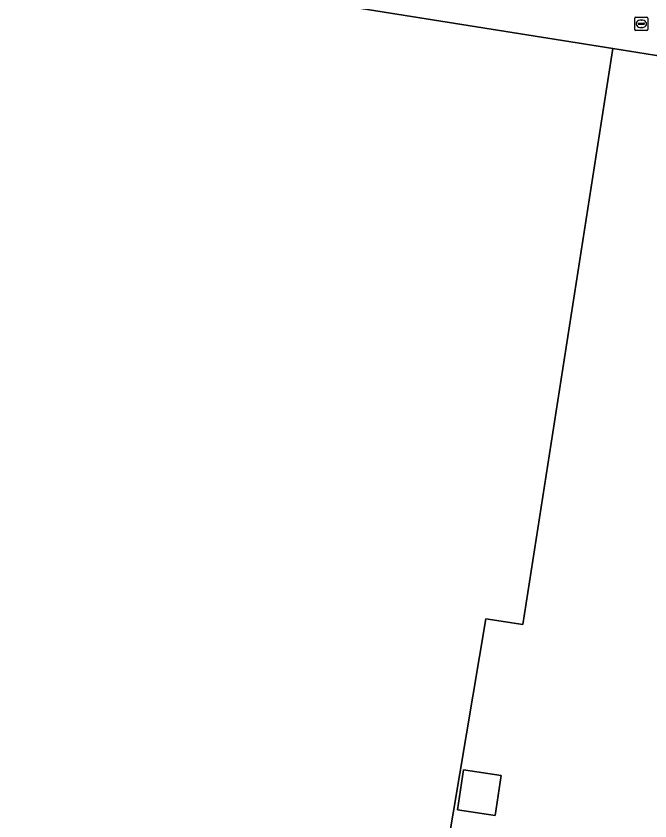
# Model space of a CAD drawing. Extents: x 154324 to 155744, y 382937 to 384188.
# Drawn here: x 155296 to 155344.1, y 383238.6 to 383299.8 of the extents above; entities that cross this region are included whole.
import ezdxf

# ---------------------------------------------------------------- set-up
doc = ezdxf.new("R2010")
doc.units = 0
for name, color, linetype in [('IMGEO_Erf', 7, 'Continuous'), ('IMGEO_Groenvoorziening', 7, 'Continuous'), ('IMGEO_Pand', 7, 'Continuous'), ('IMGEO_Rijbaan_lokaal_open', 7, 'Continuous'), ('IMGEO_Rioolput', 7, 'Continuous')]:
    doc.layers.add(name, color=color, linetype=linetype)

msp = doc.modelspace()

# ---------------------------------------------------------------- linework, layer by layer
at = {"layer": 'IMGEO_Erf'}
msp.add_lwpolyline([(155360.296, 383294.263), (155341.319, 383297.286), (155334.487, 383253.554), (155331.676, 383253.994), (155326.27, 383221.771), (155342.552, 383219.211)], dxfattribs=at)
msp.add_lwpolyline([(155329.989, 383242.521), (155332.855, 383242.08), (155332.387, 383239.041), (155329.521, 383239.482)], close=True, dxfattribs=at)
at = {"layer": 'IMGEO_Groenvoorziening'}
for points in [[(155341.319, 383297.286), (155214.765, 383317.447)], [(155210.474, 383238.238), (155325.977, 383219.831), (155326.27, 383221.771), (155331.676, 383253.994), (155334.487, 383253.554), (155341.319, 383297.286)]]:
    msp.add_lwpolyline(points, dxfattribs=at)
at = {"layer": 'IMGEO_Pand'}
msp.add_lwpolyline([(155329.989, 383242.521), (155329.521, 383239.482), (155332.387, 383239.041), (155332.855, 383242.08)], close=True, dxfattribs=at)
at = {"layer": 'IMGEO_Rijbaan_lokaal_open'}
msp.add_lwpolyline([(155214.765, 383317.447), (155341.319, 383297.286), (155360.296, 383294.263)], dxfattribs=at)
at = {"layer": 'IMGEO_Rioolput'}
for p, q in [((155343.053, 383299.672), (155343.905, 383299.672)), ((155342.978, 383298.746), (155342.978, 383299.598)), ((155343.237, 383299.166), (155343.237, 383299.178)), ((155343.675, 383299.129), (155343.277, 383299.129)), ((155343.28, 383299.215), (155343.678, 383299.215)), ((155343.466, 383299.452), (155343.491, 383299.452)), ((155343.721, 383299.178), (155343.721, 383299.166)), ((155343.979, 383299.598), (155343.979, 383298.746)), ((155343.905, 383298.672), (155343.053, 383298.672)), ((155343.489, 383298.892), (155343.464, 383298.892))]:
    msp.add_line(p, q, dxfattribs=at)
for points in [[(155343.053, 383299.672), (155343.905, 383299.672)], [(155342.978, 383298.746), (155342.978, 383299.598)], [(155343.979, 383299.598), (155343.979, 383298.746)], [(155343.905, 383298.672), (155343.053, 383298.672)]]:
    msp.add_lwpolyline(points, dxfattribs=at)
for centre, radius, start, end in [((155343.055, 383299.596), 0.0765, 91.55205, 178.44795), ((155343.055, 383299.596), 0.0765, 91.55205, 178.44795), ((155343.903, 383299.596), 0.0765, 1.55205, 88.44795), ((155343.903, 383299.596), 0.0765, 1.55205, 88.44795), ((155343.277, 383299.175), 0.0403, 85.87752, 175.75265), ((155343.274, 383299.165), 0.0366, 178.93798, 274.71019), ((155343.678, 383299.172), 0.043, 264.86636, 352.45326), ((155343.682, 383299.177), 0.0386, 1.73085, 96.63898), ((155343.055, 383298.748), 0.0765, 181.55205, 268.44795), ((155343.055, 383298.748), 0.0765, 181.55205, 268.44795), ((155343.903, 383298.748), 0.0765, 271.55205, 358.44795), ((155343.903, 383298.748), 0.0765, 271.55205, 358.44795)]:
    msp.add_arc(centre, radius, start, end, dxfattribs=at)
for centre, major_axis, ratio, start_param, end_param in [((155343.465, 383299.172), (-0.387, 0.002), 0.722429, 4.712389, 7.853982), ((155343.49, 383299.172), (-0.39, 0.002), 0.717154, 1.570796, 4.712389)]:
    msp.add_ellipse(centre, major_axis=major_axis, ratio=ratio, start_param=start_param, end_param=end_param, dxfattribs=at)

doc.saveas('drawing.dxf')
